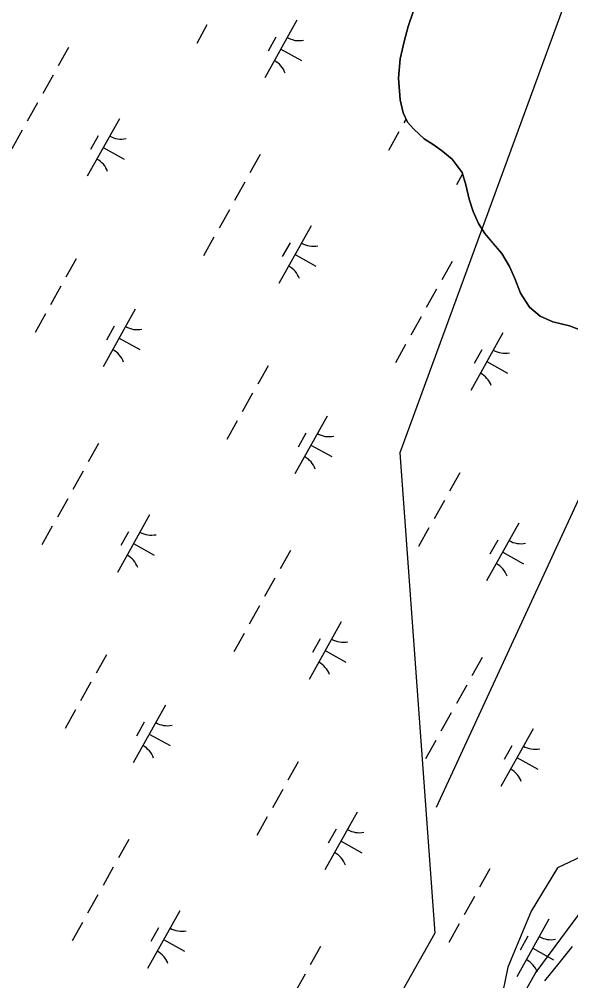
# Model space of a CAD drawing. Extents: x 3923531 to 3943530, y 207391 to 229799.
# Drawn here: x 3935033 to 3935451, y 220366 to 221095 of the extents above; entities that cross this region are included whole.
import ezdxf

# ---------------------------------------------------------------- set-up
doc = ezdxf.new("R2010")
doc.units = 0
for name, color, linetype in [('V-RIVR-EDGE', 7, 'Continuous'), ('V-RRAP-FSHR', 7, 'Continuous'), ('V-TOPO-SHOR', 7, 'Continuous'), ('V-UTIL-LINE', 7, 'Continuous'), ('V-WETL-SWMP', 7, 'Continuous')]:
    doc.layers.add(name, color=color, linetype=linetype)

msp = doc.modelspace()

# ---------------------------------------------------------------- linework, layer by layer
at = {"layer": 'V-RIVR-EDGE'}
msp.add_lwpolyline([(3935879.19, 221126.95), (3935874.48, 221056.23), (3935866.23, 221022.05), (3935850.9, 220985.51), (3935832.04, 220946.61), (3935768.39, 220869.99), (3935725.96, 220821.67), (3935685.88, 220781.59), (3935631.66, 220715.58), (3935611.62, 220683.76), (3935605.73, 220644.86), (3935570.37, 220595.35), (3935543.26, 220563.53), (3935526.76, 220535.24), (3935510.25, 220514.02), (3935490.22, 220491.63), (3935476.07, 220475.12), (3935463.1, 220462.16), (3935440.71, 220451.55), (3935420.67, 220418.55), (3935402.99, 220376.11), (3935397.1, 220347.82)], dxfattribs=at)
at = {"layer": 'V-RRAP-FSHR'}
msp.add_lwpolyline([(3935853.59, 221119.76), (3935851.18, 221079.84), (3935848.78, 221039.91), (3935835.56, 221003.4), (3935816.91, 220967.62), (3935798.25, 220932.24), (3935771.84, 220902.65), (3935743.22, 220874.7), (3935714.61, 220846.74), (3935686, 220818.79), (3935660.36, 220788.84), (3935640.93, 220753.7), (3935621.83, 220718.55), (3935602.72, 220683.41), (3935583.62, 220648.27), (3935564.51, 220613.13), (3935545.56, 220577.9), (3935527.34, 220542.45), (3935508.51, 220507.3), (3935489.98, 220471.55), (3935471.45, 220436.1), (3935447.8, 220404.36), (3935424.14, 220372.27), (3935404.43, 220337.15)], dxfattribs=at)
at = {"layer": 'V-TOPO-SHOR'}
msp.add_lwpolyline([(3935331.56, 221101.19), (3935327.63, 221089.28), (3935324.48, 221077.76), (3935321.35, 221064.66), (3935320.2, 221049.97), (3935321.43, 221033.71), (3935323.84, 221023.79), (3935327.03, 221016.66), (3935331.81, 221011.51), (3935339.76, 221003.99), (3935347.31, 220999.25), (3935353.68, 220994.51), (3935360.83, 220988.57), (3935368.4, 220978.67), (3935371.2, 220969.15), (3935373.62, 220958.45), (3935376.82, 220948.93), (3935380.81, 220939.82), (3935385.59, 220932.29), (3935391.96, 220924.77), (3935398.33, 220917.24), (3935404.31, 220907.34), (3935408.3, 220898.22), (3935412.7, 220887.12), (3935419.47, 220876.43), (3935427.42, 220869.7), (3935436.96, 220865.36), (3935449.67, 220862.22), (3935460.39, 220858.28)], dxfattribs=at)
at = {"layer": 'V-UTIL-LINE'}
for points in [[(3936636.37, 224015.9), (3936525.62, 224056.17), (3935321.28, 220766.16), (3935347.69, 220401.84), (3934871.29, 219561.15), (3934439.51, 219247.4), (3932085.86, 216616.76), (3928247.61, 212430.32)], [(3936103.37, 223826.38), (3936685.98, 223703.71), (3936312.74, 222585.97), (3935348.71, 220497.13)]]:
    msp.add_lwpolyline(points, dxfattribs=at)
at = {"layer": 'V-WETL-SWMP'}
for p, q in [((3935327.63, 221089.28), (3935331.57, 221101.19)), ((3935175.18, 221090.4), (3935167.38, 221076.44)), ((3935243.27, 221093.94), (3935218.89, 221050.29)), ((3935324.49, 221077.76), (3935327.63, 221089.28)), ((3935227.27, 221081.12), (3935221.42, 221070.64)), ((3935321.35, 221064.66), (3935324.49, 221077.76)), ((3935070.32, 221073.39), (3935062.51, 221059.42)), ((3935231.08, 221072.12), (3935246.79, 221063.34)), ((3935320.19, 221049.97), (3935321.35, 221064.66)), ((3935058.61, 221052.44), (3935050.81, 221038.47)), ((3935321.43, 221033.71), (3935320.19, 221049.97)), ((3935046.91, 221031.48), (3935039.1, 221017.52)), ((3935323.84, 221023.79), (3935321.43, 221033.71)), ((3935327.03, 221016.66), (3935323.84, 221023.79)), ((3935108.86, 221019.3), (3935084.48, 220975.65)), ((3935325.91, 221019.15), (3935324.3, 221016.26)), ((3935331.81, 221011.51), (3935327.03, 221016.66)), ((3935035.2, 221010.53), (3935027.4, 220996.56)), ((3935320.4, 221009.28), (3935312.59, 220995.31)), ((3935339.76, 221003.99), (3935331.81, 221011.51)), ((3935092.86, 221006.47), (3935087.01, 220996)), ((3935347.31, 220999.25), (3935339.76, 221003.99)), ((3935096.67, 220997.47), (3935112.39, 220988.69)), ((3935353.68, 220994.51), (3935347.31, 220999.25)), ((3935360.84, 220988.57), (3935353.68, 220994.51)), ((3935215.53, 220992.26), (3935207.73, 220978.3)), ((3935368.4, 220978.67), (3935360.84, 220988.57)), ((3935368.75, 220977.49), (3935364.1, 220969.17)), ((3935371.2, 220969.16), (3935368.4, 220978.67)), ((3935203.82, 220971.31), (3935196.02, 220957.34)), ((3935373.61, 220958.45), (3935371.2, 220969.16)), ((3935376.81, 220948.93), (3935373.61, 220958.45)), ((3935192.12, 220950.36), (3935184.32, 220936.39)), ((3935380.81, 220939.82), (3935376.81, 220948.93)), ((3935254.08, 220938.17), (3935229.69, 220894.52)), ((3935385.59, 220932.29), (3935380.81, 220939.82)), ((3935180.41, 220929.41), (3935172.61, 220915.44)), ((3935398.33, 220917.24), (3935385.59, 220932.29)), ((3935238.08, 220925.35), (3935232.22, 220914.87)), ((3935241.89, 220916.35), (3935257.6, 220907.57)), ((3935404.31, 220907.34), (3935398.33, 220917.24)), ((3935076.2, 220913.22), (3935068.4, 220899.26)), ((3935360.74, 220911.14), (3935352.94, 220897.17)), ((3935408.3, 220898.22), (3935404.31, 220907.34)), ((3935064.49, 220892.27), (3935056.69, 220878.3)), ((3935412.69, 220887.12), (3935408.3, 220898.22)), ((3935349.04, 220890.19), (3935341.23, 220876.22)), ((3935419.47, 220876.43), (3935412.69, 220887.12)), ((3935052.79, 220871.32), (3935044.99, 220857.35)), ((3935120.88, 220874.86), (3935096.49, 220831.21)), ((3935427.42, 220869.7), (3935419.47, 220876.43)), ((3935337.33, 220869.24), (3935329.53, 220855.27)), ((3935436.96, 220865.36), (3935427.42, 220869.7)), ((3935449.67, 220862.22), (3935436.96, 220865.36)), ((3935104.88, 220862.03), (3935099.02, 220851.56)), ((3935399.29, 220857.05), (3935374.91, 220813.4)), ((3935460.39, 220858.28), (3935449.67, 220862.22)), ((3935108.69, 220853.03), (3935124.4, 220844.25)), ((3935325.63, 220848.28), (3935317.82, 220834.32)), ((3935383.29, 220844.22), (3935377.44, 220833.75)), ((3935387.1, 220835.22), (3935402.81, 220826.44)), ((3935221.41, 220832.1), (3935213.61, 220818.13)), ((3935209.71, 220811.15), (3935201.91, 220797.18)), ((3935266.09, 220793.73), (3935241.71, 220750.08)), ((3935198, 220790.2), (3935190.2, 220776.23)), ((3935250.09, 220780.91), (3935244.24, 220770.43)), ((3935093.14, 220773.18), (3935085.33, 220759.21)), ((3935253.9, 220771.91), (3935269.61, 220763.13)), ((3935081.43, 220752.23), (3935073.63, 220738.26)), ((3935366.63, 220750.98), (3935358.82, 220737.01)), ((3935069.73, 220731.28), (3935061.92, 220717.31)), ((3935354.92, 220730.02), (3935347.12, 220716.06)), ((3935131.69, 220719.09), (3935107.3, 220675.44)), ((3935058.02, 220710.32), (3935050.22, 220696.35)), ((3935411.31, 220712.61), (3935386.92, 220668.96)), ((3935115.68, 220706.26), (3935109.83, 220695.79)), ((3935343.22, 220709.07), (3935335.41, 220695.1)), ((3935119.49, 220697.26), (3935135.21, 220688.48)), ((3935395.3, 220699.79), (3935389.45, 220689.31)), ((3935238.35, 220692.06), (3935230.55, 220678.09)), ((3935399.11, 220690.78), (3935414.83, 220682.01)), ((3935226.65, 220671.1), (3935218.84, 220657.13)), ((3935214.94, 220650.15), (3935207.14, 220636.18)), ((3935276.9, 220637.96), (3935252.51, 220594.31)), ((3935203.24, 220629.2), (3935195.43, 220615.23)), ((3935260.9, 220625.14), (3935255.05, 220614.66)), ((3935264.71, 220616.14), (3935280.42, 220607.36)), ((3935099.02, 220613.02), (3935091.22, 220599.05)), ((3935383.56, 220610.93), (3935375.76, 220596.96)), ((3935087.32, 220592.06), (3935079.51, 220578.1)), ((3935371.86, 220589.98), (3935364.06, 220576.01)), ((3935143.7, 220574.65), (3935119.31, 220531)), ((3935075.61, 220571.11), (3935067.81, 220557.14)), ((3935360.15, 220569.03), (3935352.35, 220555.06)), ((3935127.7, 220561.83), (3935121.84, 220551.35)), ((3935131.51, 220552.82), (3935147.22, 220544.05)), ((3935422.11, 220556.84), (3935397.73, 220513.19)), ((3935348.45, 220548.07), (3935340.65, 220534.11)), ((3935406.11, 220544.01), (3935400.26, 220533.54)), ((3935244.23, 220531.89), (3935236.43, 220517.92)), ((3935409.92, 220535.01), (3935425.63, 220526.23)), ((3935232.53, 220510.94), (3935224.73, 220496.97)), ((3935288.91, 220493.53), (3935264.53, 220449.87)), ((3935220.82, 220489.99), (3935213.02, 220476.02)), ((3935272.91, 220480.7), (3935267.06, 220470.22)), ((3935115.96, 220472.97), (3935108.15, 220459)), ((3935276.72, 220471.7), (3935292.43, 220462.92)), ((3935104.25, 220452.02), (3935096.45, 220438.05)), ((3935389.45, 220450.77), (3935381.64, 220436.8)), ((3935092.55, 220431.07), (3935084.74, 220417.1)), ((3935377.74, 220429.82), (3935369.94, 220415.85)), ((3935154.51, 220418.88), (3935130.12, 220375.23)), ((3935434.13, 220412.4), (3935409.74, 220368.75)), ((3935080.84, 220410.11), (3935073.04, 220396.15)), ((3935138.51, 220406.05), (3935132.65, 220395.58)), ((3935366.04, 220408.86), (3935358.23, 220394.89)), ((3935142.31, 220397.05), (3935158.03, 220388.27)), ((3935418.12, 220399.58), (3935412.27, 220389.1)), ((3935261.17, 220391.85), (3935253.37, 220377.88)), ((3935421.93, 220390.58), (3935437.65, 220381.8)), ((3935441.99, 220379.26), (3935451.88, 220391.72)), ((3935431.08, 220365.82), (3935441.99, 220379.26)), ((3935249.47, 220370.89), (3935241.66, 220356.93))]:
    msp.add_line(p, q, dxfattribs=at)
for centre, start, end in [((3935244.76, 221096.12), 240.03808, 281.58174), ((3935217.81, 221047.89), 20.03808, 61.58174), ((3935110.35, 221021.47), 240.03808, 281.58174), ((3935083.41, 220973.24), 20.03808, 61.58174), ((3935255.56, 220940.34), 240.03808, 281.58174), ((3935228.62, 220892.12), 20.03808, 61.58174), ((3935122.36, 220877.03), 240.03808, 281.58174), ((3935095.42, 220828.8), 20.03808, 61.58174), ((3935400.78, 220859.22), 240.03808, 281.58174), ((3935373.84, 220810.99), 20.03808, 61.58174), ((3935267.58, 220795.91), 240.03808, 281.58174), ((3935240.63, 220747.68), 20.03808, 61.58174), ((3935133.17, 220721.26), 240.03808, 281.58174), ((3935412.79, 220714.78), 240.03808, 281.58174), ((3935106.23, 220673.03), 20.03808, 61.58174), ((3935385.85, 220666.56), 20.03808, 61.58174), ((3935278.39, 220640.14), 240.03808, 281.58174), ((3935251.44, 220591.91), 20.03808, 61.58174), ((3935145.18, 220576.82), 240.03808, 281.58174), ((3935118.24, 220528.59), 20.03808, 61.58174), ((3935423.6, 220559.01), 240.03808, 281.58174), ((3935396.66, 220510.78), 20.03808, 61.58174), ((3935290.4, 220495.7), 240.03808, 281.58174), ((3935263.46, 220447.47), 20.03808, 61.58174), ((3935155.99, 220421.05), 240.03808, 281.58174), ((3935435.61, 220414.57), 240.03808, 281.58174), ((3935129.05, 220372.82), 20.03808, 61.58174), ((3935408.67, 220366.35), 20.03808, 61.58174)]:
    msp.add_arc(centre, 17.62, start, end, dxfattribs=at)

doc.saveas('drawing.dxf')
